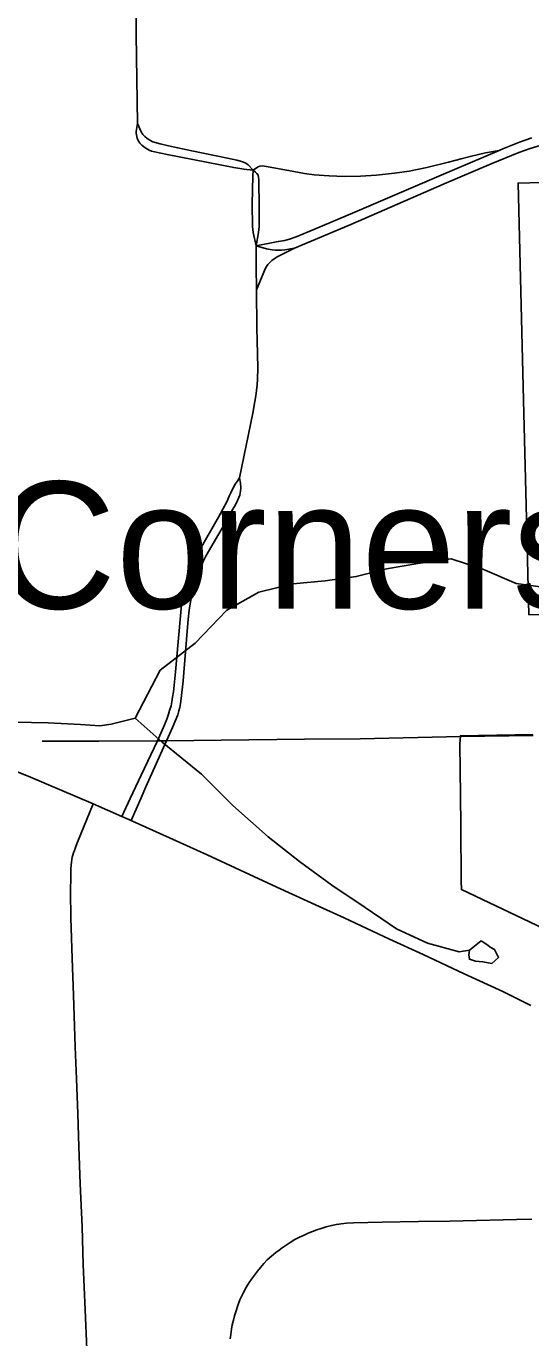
# Model space of a CAD drawing. Extents: x -6.4 to 34, y -4.2 to 22.
# Drawn here: x 4.993 to 5.307, y 16.015 to 16.831 of the extents above; entities that cross this region are included whole.
import ezdxf

# ---------------------------------------------------------------- set-up
doc = ezdxf.new("R2010")
doc.units = 0
for name, color, linetype in [('GM_X_City_Street', 7, 'Continuous'), ('GM_X_Corporation', 7, 'Continuous'), ('GM_X_County_Road', 7, 'Continuous'), ('GM_X_Minor_Lake', 7, 'Continuous'), ('GM_X_Minor_River', 7, 'Continuous'), ('GM_X_Unincorporated_Text', 7, 'Continuous'), ('GM_X_US_Route', 7, 'Continuous')]:
    doc.layers.add(name, color=color, linetype=linetype)

msp = doc.modelspace()

# ---------------------------------------------------------------- linework, layer by layer
at = {"layer": 'GM_X_City_Street'}
for points in [[(5.06089, 16.85299), (5.06105, 16.82626), (5.06189, 16.77094), (5.0611, 16.76596), (5.06109, 16.76488), (5.0612, 16.76385), (5.06139, 16.76279), (5.06163, 16.76173), (5.06217, 16.76063), (5.06276, 16.75963), (5.06342, 16.75866), (5.06465, 16.75729), (5.06575, 16.75625), (5.06698, 16.75539), (5.06803, 16.75478), (5.06917, 16.75429), (5.07065, 16.75372), (5.07238, 16.75327), (5.08045, 16.75149), (5.12177, 16.7434), (5.12804, 16.74237), (5.1339, 16.74175), (5.13367, 16.73809), (5.13329, 16.7208), (5.13334, 16.70668), (5.13377, 16.70298), (5.13561, 16.69471), (5.1421, 16.6929), (5.14564, 16.69224), (5.14761, 16.69207), (5.14948, 16.69199), (5.15148, 16.69199), (5.1535, 16.6922), (5.15964, 16.69325), (5.19457, 16.70797), (5.25272, 16.73328), (5.28188, 16.74573), (5.29914, 16.75272), (5.30611, 16.75528), (5.31238, 16.75724)], [(5.06189, 16.77094), (5.06417, 16.76564), (5.06526, 16.76401), (5.0664, 16.76272), (5.06785, 16.76146), (5.06959, 16.76048), (5.07151, 16.75953), (5.07366, 16.75878), (5.07599, 16.75815), (5.08125, 16.75694), (5.09577, 16.75374), (5.11788, 16.74925), (5.1236, 16.74799), (5.12595, 16.74737), (5.12782, 16.7468), (5.12922, 16.74608), (5.13067, 16.74503), (5.1339, 16.74175), (5.13538, 16.74058), (5.13618, 16.73976), (5.13686, 16.73861), (5.13723, 16.73731), (5.13741, 16.73595), (5.13753, 16.71832), (5.13753, 16.70674), (5.13716, 16.70304), (5.13561, 16.69471), (5.14943, 16.69729), (5.15345, 16.69808), (5.15716, 16.69906), (5.16069, 16.70037), (5.17153, 16.70482), (5.19712, 16.71568), (5.25079, 16.73859), (5.28679, 16.75408), (5.28907, 16.75506), (5.29949, 16.75926), (5.30719, 16.76186)], [(5.1339, 16.74175), (5.13585, 16.74329), (5.13687, 16.74385), (5.13806, 16.74426), (5.13952, 16.74447), (5.14088, 16.74434), (5.15588, 16.74164), (5.16569, 16.73982), (5.17188, 16.73898), (5.18122, 16.7382), (5.19058, 16.7379), (5.20056, 16.73805), (5.21052, 16.73868), (5.22169, 16.73987), (5.23095, 16.74122), (5.24194, 16.74351), (5.25526, 16.74672), (5.26315, 16.74884), (5.26968, 16.75059), (5.27833, 16.75254), (5.28679, 16.75408)], [(5.07996, 16.38664), (5.08366, 16.3949), (5.08543, 16.3989), (5.08695, 16.40268), (5.08759, 16.4052), (5.08816, 16.40741), (5.08857, 16.40984), (5.08909, 16.41285), (5.09025, 16.4239), (5.09272, 16.45485), (5.09348, 16.46212), (5.09407, 16.46784), (5.09473, 16.47196), (5.09525, 16.47525), (5.09604, 16.47886), (5.09671, 16.48197), (5.09755, 16.48489), (5.09828, 16.4874), (5.09928, 16.4901), (5.10024, 16.4927), (5.10252, 16.49785), (5.10446, 16.50156), (5.106, 16.5045), (5.11882, 16.5265), (5.1213, 16.53085), (5.12277, 16.53346), (5.12416, 16.53618), (5.12555, 16.53954), (5.12593, 16.54193), (5.12611, 16.54416), (5.12593, 16.54695), (5.12528, 16.55021), (5.13356, 16.5906), (5.13488, 16.59775), (5.13546, 16.60128), (5.13595, 16.60474), (5.13628, 16.60827), (5.13662, 16.61173), (5.13679, 16.61856), (5.13663, 16.62752), (5.13615, 16.64364), (5.13589, 16.66727), (5.13574, 16.68176), (5.13561, 16.69471)], [(5.13589, 16.66727), (5.14047, 16.67833), (5.14128, 16.68028), (5.14214, 16.68182), (5.14301, 16.68311), (5.14412, 16.6844), (5.14542, 16.68552), (5.14696, 16.68669), (5.14881, 16.68786), (5.15964, 16.69325)], [(5.07437, 16.38664), (5.07667, 16.39188), (5.07861, 16.39649), (5.08008, 16.39999), (5.08117, 16.40319), (5.0819, 16.40537), (5.08278, 16.40834), (5.08327, 16.41088), (5.08374, 16.41375), (5.08429, 16.41707), (5.08495, 16.42327), (5.0856, 16.42949), (5.08711, 16.44814), (5.08875, 16.46672), (5.08929, 16.47102), (5.08967, 16.47408), (5.09044, 16.47799), (5.09098, 16.48074), (5.09197, 16.48443), (5.09274, 16.48728), (5.09373, 16.49012), (5.09476, 16.4931), (5.09607, 16.49612), (5.09746, 16.49932), (5.10083, 16.50593), (5.11229, 16.52591), (5.11764, 16.53582), (5.11902, 16.53881), (5.12001, 16.54097), (5.12136, 16.54407), (5.12258, 16.54631), (5.12379, 16.54798), (5.12528, 16.55021)], [(5.00251, 16.3863), (5.03793, 16.38634), (5.07437, 16.38664), (5.07996, 16.38664)], [(5.05221, 16.33951), (5.05738, 16.35061), (5.06415, 16.36518), (5.07437, 16.38664)], [(5.05795, 16.33698), (5.06411, 16.35113), (5.06711, 16.35805), (5.07996, 16.38664)], [(5.03034, 16.00788), (5.02928, 16.03246), (5.02815, 16.06059), (5.02751, 16.08404), (5.02629, 16.11093), (5.02541, 16.13396), (5.02485, 16.15452), (5.02396, 16.17616), (5.02315, 16.19605), (5.02202, 16.22821), (5.02121, 16.25107), (5.0204, 16.27641), (5.02024, 16.29264), (5.02034, 16.30254), (5.02044, 16.30494), (5.02051, 16.30684), (5.0206, 16.30914), (5.02076, 16.31103), (5.02101, 16.31276), (5.02126, 16.31424), (5.02158, 16.31547), (5.02208, 16.31687), (5.02265, 16.31843), (5.02356, 16.3209), (5.02464, 16.32361), (5.03434, 16.34737)], [(5.11954, 16.01447), (5.11987, 16.01702), (5.12037, 16.02032), (5.12087, 16.02302), (5.12153, 16.0259), (5.12227, 16.02879), (5.12317, 16.03174), (5.12408, 16.03454), (5.12565, 16.03865), (5.12663, 16.04079), (5.12787, 16.04325), (5.12977, 16.04679), (5.13141, 16.04942), (5.13289, 16.05156), (5.13462, 16.05403), (5.13651, 16.05657), (5.13833, 16.05879), (5.14038, 16.06117), (5.14261, 16.06348), (5.14516, 16.06578), (5.14795, 16.06807), (5.15001, 16.06964), (5.15195, 16.07101), (5.15371, 16.07227), (5.15693, 16.07441), (5.1598, 16.07613), (5.1626, 16.07761), (5.16549, 16.07895), (5.16803, 16.08007), (5.17083, 16.08122), (5.17338, 16.0822), (5.17609, 16.08311), (5.17922, 16.08401), (5.18259, 16.08491), (5.18563, 16.08557), (5.18868, 16.08598), (5.19197, 16.08631), (5.19625, 16.08655), (5.20521, 16.08679), (5.21401, 16.08695), (5.23679, 16.08734), (5.25612, 16.08766), (5.29757, 16.0887), (5.30727, 16.08894)]]:
    msp.add_lwpolyline(points, dxfattribs=at)
at = {"layer": 'GM_X_Corporation'}
for points in [[(5.32285, 16.46524), (5.30534, 16.46508), (5.30364, 16.53338), (5.30223, 16.59027), (5.29866, 16.73373), (5.33519, 16.73464)], [(5.31888, 16.26775), (5.30173, 16.27584), (5.26334, 16.29396), (5.26329, 16.29922), (5.26296, 16.33369), (5.26279, 16.35264), (5.26248, 16.38455), (5.26277, 16.38974), (5.30775, 16.39055)]]:
    msp.add_lwpolyline(points, dxfattribs=at)
at = {"layer": 'GM_X_County_Road'}
msp.add_line((5.26297, 16.38919), (5.30795, 16.38999), dxfattribs=at)
msp.add_lwpolyline([(5.07996, 16.38664), (5.11398, 16.38707), (5.16582, 16.38757), (5.20042, 16.3879), (5.26297, 16.38919)], dxfattribs=at)
at = {"layer": 'GM_X_Minor_Lake'}
msp.add_line((5.27562, 16.26205), (5.26839, 16.25638), dxfattribs=at)
msp.add_lwpolyline([(5.26839, 16.25638), (5.26799, 16.25335), (5.26835, 16.25069), (5.27213, 16.24953), (5.27667, 16.24913), (5.28234, 16.24796), (5.28653, 16.25174), (5.28391, 16.25669), (5.28127, 16.25822), (5.27977, 16.25937), (5.27562, 16.26205)], dxfattribs=at)
at = {"layer": 'GM_X_Minor_River'}
for points in [[(5.04554, 16.39702), (5.06049, 16.40077), (5.07601, 16.43049), (5.0977, 16.44748), (5.11752, 16.46789), (5.13728, 16.47919), (5.15851, 16.48441), (5.17859, 16.48622), (5.19792, 16.48878), (5.21688, 16.49363), (5.23621, 16.49696), (5.25705, 16.4999), (5.2767, 16.49335), (5.29747, 16.48451), (5.31714, 16.48176)], [(4.64358, 16.37341), (4.66431, 16.37879), (4.68441, 16.3777), (4.70395, 16.38533), (4.72339, 16.37967), (4.74267, 16.3816), (4.76118, 16.40249), (4.78021, 16.41656), (4.79078, 16.43615), (4.80991, 16.44567), (4.8314, 16.4503), (4.85075, 16.44882), (4.87013, 16.44619), (4.88921, 16.43977), (4.90836, 16.42955), (4.92746, 16.42198), (4.94692, 16.41519), (4.96605, 16.40648), (4.98554, 16.39817), (5.00638, 16.39786), (5.02649, 16.39676), (5.03857, 16.39603), (5.04554, 16.39702)], [(5.06049, 16.40077), (5.07725, 16.38566), (5.10173, 16.3658), (5.12129, 16.34633), (5.14313, 16.32686), (5.16272, 16.31158), (5.1827, 16.29667), (5.20343, 16.2829), (5.22304, 16.26951), (5.24229, 16.26068), (5.26194, 16.25527), (5.26839, 16.25638)]]:
    msp.add_lwpolyline(points, dxfattribs=at)
at = {"layer": 'GM_X_US_Route'}
msp.add_lwpolyline([(4.96465, 16.3763), (4.99525, 16.36397), (5.01328, 16.35632), (5.03434, 16.34737), (5.05221, 16.33951), (5.05795, 16.33698), (5.05873, 16.33664), (5.08593, 16.32441), (5.10524, 16.3157), (5.1285, 16.3049), (5.14865, 16.29555), (5.17495, 16.28349), (5.19049, 16.27636), (5.21874, 16.26321), (5.23951, 16.25354), (5.26518, 16.24161), (5.28915, 16.23048), (5.30654, 16.22194)], dxfattribs=at)

# ---------------------------------------------------------------- texts
at = {"layer": 'GM_X_Unincorporated_Text'}
msp.add_text('Madden Corners', height=0.0789773, rotation=0.00001, dxfattribs=at).set_placement((4.56125, 16.46891))

doc.saveas('drawing.dxf')
